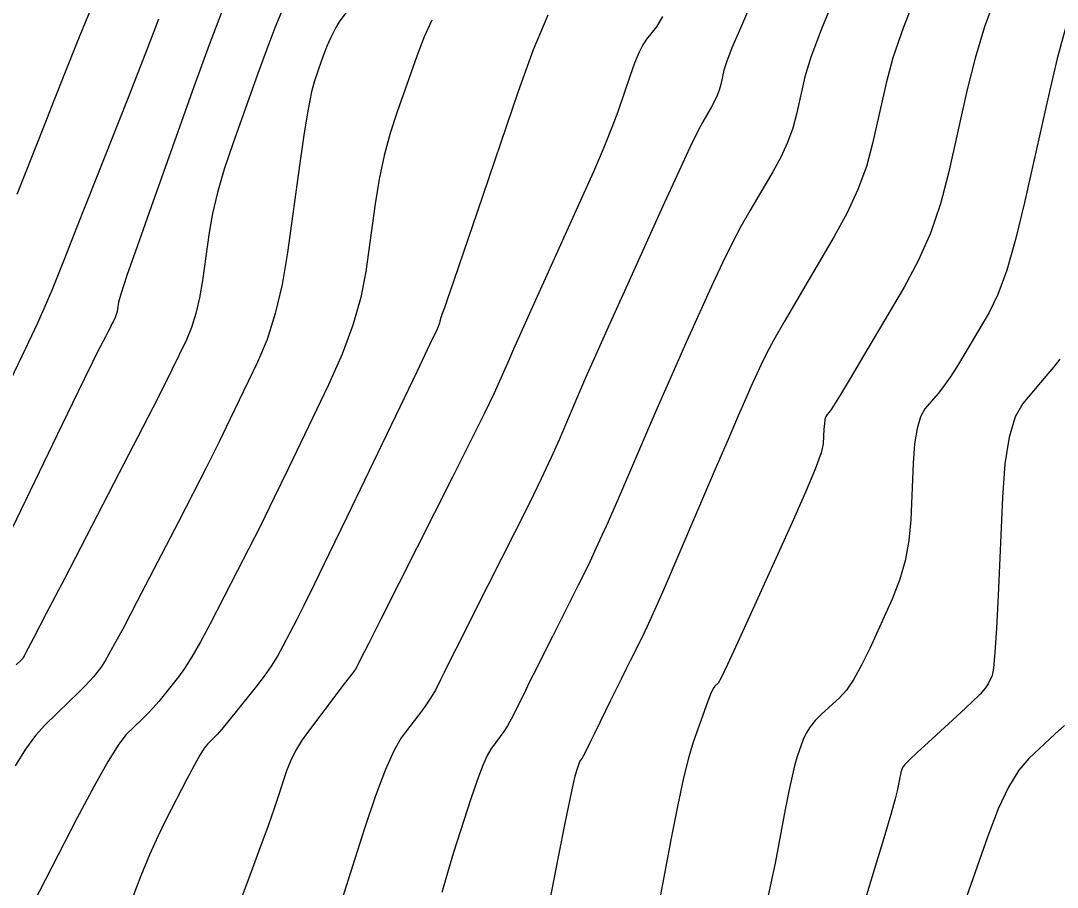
# Model space of a CAD drawing. Extents: x 2082232 to 2083549, y 592624 to 593832.
# Drawn here: x 2083086.15 to 2083116.24, y 593694.71 to 593719.85 of the extents above; entities that cross this region are included whole.
import ezdxf

# ---------------------------------------------------------------- set-up
doc = ezdxf.new("R2010")
doc.units = 0
doc.layers.add('DT_X_Contour_Major', color=7, linetype='Continuous')
doc.layers.add('DT_X_Contour_Minor', color=7, linetype='Continuous')

msp = doc.modelspace()

# ---------------------------------------------------------------- linework, layer by layer
at = {"layer": 'DT_X_Contour_Major'}
for points in [[(2083114.455, 593720.567), (2083114.132, 593719.667), (2083113.856, 593718.763), (2083113.629, 593717.855), (2083113.087, 593715.428), (2083112.854, 593714.538), (2083112.561, 593713.69), (2083112.209, 593712.882), (2083111.797, 593712.116), (2083110.62, 593710.127), (2083110.229, 593709.468), (2083109.939, 593708.985), (2083109.75, 593708.678), (2083109.661, 593708.545), (2083109.56, 593708.426), (2083109.526, 593708.367), (2083109.499, 593708.278), (2083109.481, 593708.16), (2083109.47, 593708.012), (2083109.451, 593707.58), (2083109.389, 593707.315), (2083109.217, 593706.845), (2083108.936, 593706.17), (2083108.546, 593705.29), (2083107.359, 593702.67), (2083106.965, 593701.806), (2083106.673, 593701.18), (2083106.483, 593700.791), (2083106.396, 593700.639), (2083106.299, 593700.55), (2083106.252, 593700.479), (2083106.185, 593700.333), (2083106.097, 593700.111), (2083105.989, 593699.814), (2083105.674, 593698.922), (2083105.545, 593698.497), (2083105.396, 593697.891), (2083105.226, 593697.105), (2083105.036, 593696.138), (2083104.501, 593693.32)], [(2083090.153, 593719.898), (2083090.021, 593719.538), (2083089.828, 593719.034), (2083089.576, 593718.387), (2083089.264, 593717.597), (2083088.351, 593715.297), (2083088.036, 593714.502), (2083087.774, 593713.841), (2083087.566, 593713.315), (2083087.411, 593712.923), (2083087.068, 593712.056), (2083086.897, 593711.649), (2083086.638, 593711.076), (2083086.293, 593710.337), (2083085.861, 593709.434)], [(2083101.459, 593720.006), (2083101.033, 593719.002), (2083100.593, 593717.793), (2083099.399, 593714.294), (2083099.004, 593713.137), (2083098.714, 593712.289), (2083098.53, 593711.752), (2083098.451, 593711.524), (2083098.382, 593711.33), (2083098.359, 593711.263), (2083098.341, 593711.209), (2083098.33, 593711.167), (2083098.323, 593711.138), (2083098.315, 593711.076), (2083098.24, 593710.906), (2083098.022, 593710.444), (2083097.662, 593709.688), (2083097.158, 593708.64), (2083095.623, 593705.454), (2083095.101, 593704.372), (2083094.684, 593703.516), (2083094.374, 593702.886), (2083094.17, 593702.482), (2083093.766, 593701.706), (2083093.605, 593701.414), (2083093.423, 593701.124), (2083093.22, 593700.833), (2083092.997, 593700.543), (2083092.374, 593699.768), (2083092.16, 593699.506), (2083091.988, 593699.299), (2083091.856, 593699.147), (2083091.764, 593699.051), (2083091.575, 593698.869), (2083091.484, 593698.754), (2083091.354, 593698.545), (2083091.185, 593698.243), (2083090.976, 593697.847), (2083090.368, 593696.666), (2083090.135, 593696.191), (2083089.894, 593695.653), (2083089.645, 593695.05), (2083089.388, 593694.384)]]:
    msp.add_lwpolyline(points, dxfattribs=at)
at = {"layer": 'DT_X_Contour_Minor'}
for points in [[(2083109.915, 593720.852), (2083109.422, 593719.665), (2083109.091, 593718.789), (2083108.919, 593718.225), (2083108.677, 593717.138), (2083108.565, 593716.728), (2083108.414, 593716.314), (2083108.222, 593715.894), (2083107.989, 593715.47), (2083107.316, 593714.332), (2083107.059, 593713.88), (2083106.795, 593713.379), (2083106.524, 593712.829), (2083106.245, 593712.229), (2083105.49, 593710.564), (2083105.205, 593709.929), (2083104.914, 593709.273), (2083104.618, 593708.595), (2083104.317, 593707.896), (2083103.507, 593706.004), (2083103.206, 593705.314), (2083102.911, 593704.662), (2083102.621, 593704.049), (2083102.338, 593703.474), (2083101.589, 593701.992), (2083101.329, 593701.477), (2083101.112, 593701.043), (2083100.936, 593700.692), (2083100.803, 593700.422), (2083100.503, 593699.81), (2083100.392, 593699.593), (2083100.284, 593699.399), (2083100.178, 593699.229), (2083100.075, 593699.083), (2083099.803, 593698.724), (2083099.69, 593698.534), (2083099.555, 593698.23), (2083099.399, 593697.813), (2083099.221, 593697.284), (2083098.718, 593695.721), (2083098.54, 593695.138), (2083098.381, 593694.561)], [(2083112.185, 593720.71), (2083111.777, 593719.666), (2083111.473, 593718.776), (2083111.274, 593718.04), (2083110.882, 593716.283), (2083110.702, 593715.62), (2083110.457, 593714.95), (2083110.146, 593714.272), (2083109.771, 593713.586), (2083108.682, 593711.746), (2083108.311, 593711.112), (2083108.014, 593710.589), (2083107.792, 593710.178), (2083107.644, 593709.878), (2083107.349, 593709.227), (2083107.202, 593708.895), (2083106.98, 593708.386), (2083106.685, 593707.702), (2083106.316, 593706.841), (2083105.233, 593704.312), (2083104.862, 593703.451), (2083104.562, 593702.768), (2083104.333, 593702.26), (2083104.175, 593701.93), (2083103.849, 593701.283), (2083103.721, 593701.028), (2083103.581, 593700.747), (2083103.429, 593700.441), (2083103.266, 593700.109), (2083102.816, 593699.19), (2083102.666, 593698.885), (2083102.555, 593698.662), (2083102.482, 593698.52), (2083102.447, 593698.459), (2083102.405, 593698.403), (2083102.387, 593698.374), (2083102.366, 593698.327), (2083102.342, 593698.262), (2083102.315, 593698.18), (2083102.237, 593697.939), (2083102.186, 593697.727), (2083102.09, 593697.274), (2083101.951, 593696.578), (2083101.766, 593695.641), (2083101.217, 593692.817)], [(2083092.031, 593720.212), (2083091.621, 593719.154), (2083091.176, 593717.931), (2083089.939, 593714.449), (2083089.532, 593713.298), (2083089.238, 593712.454), (2083089.058, 593711.918), (2083088.991, 593711.689), (2083088.963, 593711.489), (2083088.951, 593711.418), (2083088.936, 593711.353), (2083088.918, 593711.295), (2083088.897, 593711.244), (2083088.835, 593711.116), (2083088.804, 593711.053), (2083088.756, 593710.959), (2083088.692, 593710.834), (2083088.611, 593710.678), (2083088.374, 593710.222), (2083088.235, 593709.944), (2083087.995, 593709.454), (2083087.654, 593708.752), (2083087.212, 593707.836), (2083085.899, 593705.111)], [(2083093.751, 593720.17), (2083093.533, 593719.647), (2083093.294, 593719.028), (2083093.033, 593718.313), (2083092.31, 593716.277), (2083092.064, 593715.544), (2083091.867, 593714.87), (2083091.72, 593714.257), (2083091.623, 593713.704), (2083091.429, 593712.309), (2083091.346, 593711.809), (2083091.24, 593711.356), (2083091.112, 593710.951), (2083090.962, 593710.593), (2083090.532, 593709.701), (2083090.316, 593709.264), (2083089.992, 593708.624), (2083089.558, 593707.779), (2083089.015, 593706.731), (2083087.421, 593703.664), (2083086.898, 593702.657), (2083086.523, 593701.937), (2083086.298, 593701.504), (2083086.221, 593701.357), (2083086.213, 593701.348), (2083086.165, 593701.301), (2083086.026, 593701.167)], [(2083088.241, 593720.3), (2083088.023, 593719.795), (2083087.782, 593719.203), (2083087.11, 593717.508), (2083086.854, 593716.862), (2083086.59, 593716.197), (2083086.319, 593715.512), (2083086.041, 593714.807)], [(2083107.368, 593720.379), (2083107.043, 593719.635), (2083106.8, 593719.059), (2083106.641, 593718.651), (2083106.565, 593718.411), (2083106.472, 593717.994), (2083106.429, 593717.837), (2083106.371, 593717.677), (2083106.297, 593717.516), (2083106.208, 593717.354), (2083105.95, 593716.917), (2083105.808, 593716.648), (2083105.577, 593716.169), (2083105.256, 593715.48), (2083104.845, 593714.58), (2083103.631, 593711.902), (2083103.207, 593710.964), (2083102.847, 593710.159), (2083102.551, 593709.489), (2083102.318, 593708.952), (2083101.781, 593707.697), (2083101.549, 593707.177), (2083101.259, 593706.557), (2083100.909, 593705.837), (2083100.5, 593705.018), (2083099.329, 593702.7), (2083098.937, 593701.925), (2083098.642, 593701.339), (2083098.443, 593700.942), (2083098.339, 593700.734), (2083098.191, 593700.431), (2083098.118, 593700.301), (2083098.013, 593700.137), (2083097.875, 593699.939), (2083097.703, 593699.708), (2083097.201, 593699.046), (2083096.992, 593698.693), (2083096.744, 593698.133), (2083096.456, 593697.364), (2083096.128, 593696.387), (2083095.2, 593693.503)], [(2083095.587, 593720.076), (2083095.399, 593719.812), (2083095.3, 593719.65), (2083095.156, 593719.358), (2083095.099, 593719.234), (2083095.035, 593719.082), (2083094.966, 593718.903), (2083094.89, 593718.695), (2083094.681, 593718.105), (2083094.595, 593717.79), (2083094.495, 593717.287), (2083094.382, 593716.597), (2083094.254, 593715.719), (2083093.895, 593713.128), (2083093.74, 593712.2), (2083093.543, 593711.36), (2083093.306, 593710.607), (2083093.027, 593709.942), (2083092.229, 593708.285), (2083091.911, 593707.633), (2083091.556, 593706.921), (2083091.163, 593706.148), (2083090.733, 593705.315), (2083089.536, 593703.011), (2083089.134, 593702.243), (2083088.823, 593701.666), (2083088.605, 593701.28), (2083088.479, 593701.086), (2083088.267, 593700.822), (2083088.164, 593700.703), (2083088.013, 593700.544), (2083087.816, 593700.346), (2083087.571, 593700.108), (2083086.856, 593699.421), (2083086.581, 593699.118), (2083086.294, 593698.725), (2083085.994, 593698.241)], [(2083104.782, 593719.97), (2083104.608, 593719.67), (2083104.323, 593719.313), (2083104.213, 593719.146), (2083104.096, 593718.915), (2083103.972, 593718.618), (2083103.841, 593718.257), (2083103.483, 593717.208), (2083103.315, 593716.752), (2083103.079, 593716.171), (2083102.776, 593715.466), (2083102.405, 593714.635), (2083101.326, 593712.255), (2083100.96, 593711.445), (2083100.67, 593710.8), (2083100.456, 593710.321), (2083100.319, 593710.007), (2083100.055, 593709.39), (2083099.895, 593709.043), (2083099.614, 593708.464), (2083099.211, 593707.654), (2083098.687, 593706.612), (2083097.128, 593703.526), (2083096.615, 593702.511), (2083096.246, 593701.78), (2083096.021, 593701.333), (2083095.939, 593701.171), (2083095.904, 593701.098), (2083095.891, 593701.072), (2083095.888, 593701.065), (2083095.881, 593701.053), (2083095.877, 593701.046), (2083095.869, 593701.035), (2083095.858, 593701.021), (2083095.844, 593701.002), (2083095.8, 593700.948), (2083095.753, 593700.887), (2083095.646, 593700.747), (2083095.479, 593700.528), (2083095.252, 593700.228), (2083094.565, 593699.322), (2083094.328, 593698.991), (2083094.134, 593698.674), (2083093.981, 593698.373), (2083093.871, 593698.088), (2083093.632, 593697.346), (2083093.513, 593696.995), (2083093.336, 593696.496), (2083093.099, 593695.851), (2083092.804, 593695.058), (2083091.937, 593692.749)], [(2083098.084, 593719.863), (2083097.868, 593719.383), (2083097.652, 593718.82), (2083097.077, 593717.21), (2083096.875, 593716.589), (2083096.702, 593715.937), (2083096.558, 593715.251), (2083096.442, 593714.533), (2083096.171, 593712.576), (2083096.027, 593711.82), (2083095.799, 593711.02), (2083095.488, 593710.177), (2083095.092, 593709.291), (2083093.926, 593706.869), (2083093.506, 593706.003), (2083093.12, 593705.219), (2083092.769, 593704.517), (2083092.451, 593703.898), (2083091.651, 593702.358), (2083091.369, 593701.829), (2083091.123, 593701.395), (2083090.912, 593701.057), (2083090.738, 593700.814), (2083090.32, 593700.295), (2083090.162, 593700.104), (2083090, 593699.921), (2083089.836, 593699.747), (2083089.668, 593699.58), (2083089.215, 593699.145), (2083088.999, 593698.87), (2083088.689, 593698.372), (2083088.285, 593697.651), (2083087.787, 593696.706), (2083086.335, 593693.889)], [(2083116.486, 593719.668), (2083116.239, 593718.75), (2083115.983, 593717.669), (2083115.292, 593714.572), (2083115.033, 593713.502), (2083114.775, 593712.615), (2083114.518, 593711.911), (2083114.263, 593711.389), (2083113.584, 593710.241), (2083113.343, 593709.843), (2083113.129, 593709.51), (2083112.944, 593709.242), (2083112.786, 593709.04), (2083112.401, 593708.588), (2083112.272, 593708.362), (2083112.172, 593708.025), (2083112.101, 593707.577), (2083112.059, 593707.017), (2083111.987, 593705.376), (2083111.933, 593704.771), (2083111.825, 593704.185), (2083111.663, 593703.619), (2083111.447, 593703.073), (2083110.8, 593701.644), (2083110.562, 593701.152), (2083110.337, 593700.749), (2083110.123, 593700.436), (2083109.92, 593700.211), (2083109.395, 593699.732), (2083109.215, 593699.551), (2083109.067, 593699.369), (2083108.952, 593699.186), (2083108.871, 593699.002), (2083108.696, 593698.509), (2083108.625, 593698.274), (2083108.543, 593697.94), (2083108.449, 593697.506), (2083108.344, 593696.972), (2083108.049, 593695.415), (2083107.931, 593694.834), (2083107.798, 593694.258)], [(2083116.32, 593710.034), (2083116.138, 593709.807), (2083115.91, 593709.535), (2083115.243, 593708.749), (2083115.018, 593708.358), (2083114.844, 593707.773), (2083114.721, 593706.994), (2083114.648, 593706.022), (2083114.524, 593703.173), (2083114.478, 593702.227), (2083114.433, 593701.525), (2083114.39, 593701.068), (2083114.349, 593700.856), (2083114.24, 593700.617), (2083114.16, 593700.498), (2083114.001, 593700.319), (2083113.762, 593700.081), (2083113.444, 593699.784), (2083112.491, 593698.913), (2083112.177, 593698.623), (2083111.949, 593698.406), (2083111.808, 593698.262), (2083111.752, 593698.19), (2083111.719, 593698.097), (2083111.706, 593698.052), (2083111.69, 593697.989), (2083111.672, 593697.906), (2083111.652, 593697.805), (2083111.596, 593697.51), (2083111.539, 593697.284), (2083111.408, 593696.828), (2083111.205, 593696.141), (2083110.929, 593695.225), (2083110.095, 593692.473)], [(2083116.452, 593699.406), (2083116.183, 593699.161), (2083115.412, 593698.451), (2083115.122, 593698.11), (2083114.827, 593697.621), (2083114.53, 593696.985), (2083114.229, 593696.2), (2083113.421, 593693.911)]]:
    msp.add_lwpolyline(points, dxfattribs=at)

doc.saveas('drawing.dxf')
